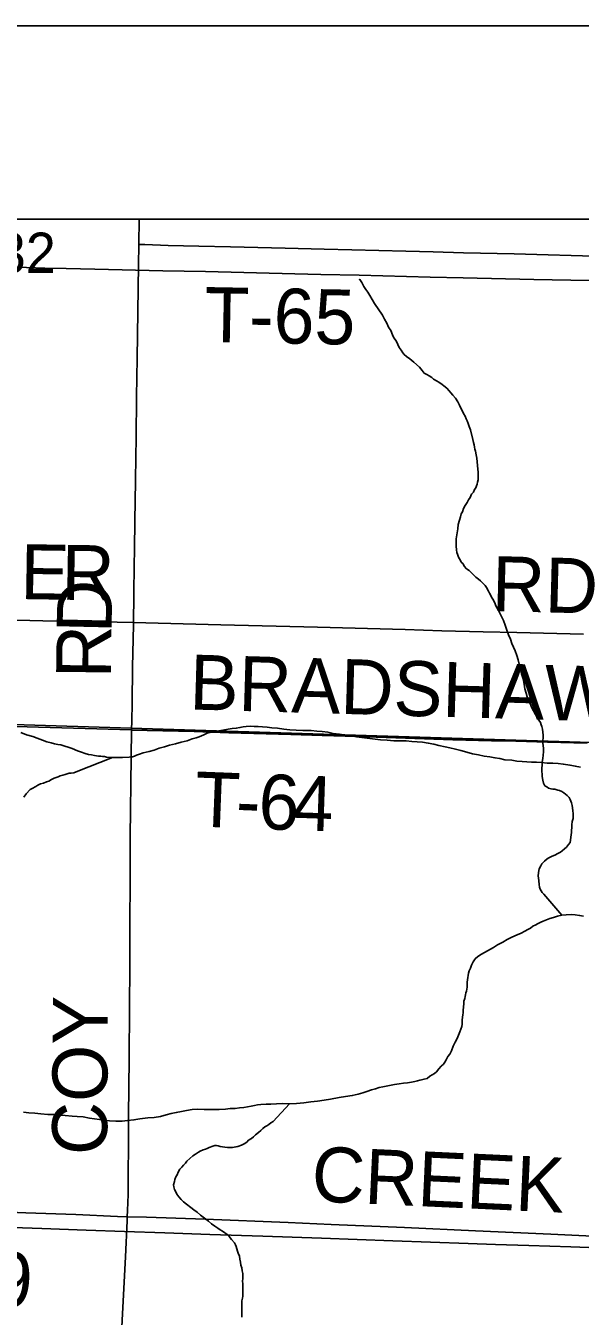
# Model space of a CAD drawing. Extents: x 2.4 to 73.1, y 4.5 to 25.6.
# Drawn here: x 43.812 to 44.099, y 24.338 to 25.005 of the extents above; entities that cross this region are included whole.
import ezdxf

# ---------------------------------------------------------------- set-up
doc = ezdxf.new("R2010")
doc.units = 0
for name, color, linetype in [('GM_X_County_Road', 7, 'Continuous'), ('GM_X_County_Road_Text', 7, 'Continuous'), ('GM_X_Interchange_Ramps', 7, 'Continuous'), ('GM_X_Minor_River', 7, 'Continuous'), ('GM_X_Section', 7, 'Continuous'), ('GM_X_Section_Text', 7, 'Continuous'), ('GM_X_Township', 7, 'Continuous'), ('GM_X_Township_Road', 7, 'Continuous'), ('GM_X_Township_Road_Text', 7, 'Continuous'), ('GM_X_US_Shield', 7, 'Continuous'), ('SH_Cut_Line', 7, 'Continuous'), ('SH_Data', 7, 'Continuous')]:
    doc.layers.add(name, color=color, linetype=linetype)

msp = doc.modelspace()

# ---------------------------------------------------------------- linework, layer by layer
at = {"layer": 'GM_X_County_Road'}
for points in [[(43.79009, 24.39234), (43.81183, 24.39158), (43.83763, 24.39065), (43.85935, 24.3897), (43.86429, 24.38956)], [(43.67911, 24.38566), (43.68693, 24.38705), (43.69061, 24.38748), (43.69462, 24.38771), (43.69957, 24.38775), (43.70951, 24.38754), (43.73125, 24.38671), (43.74648, 24.3862), (43.78996, 24.38451), (43.8201, 24.38351), (43.84309, 24.38263), (43.86297, 24.38194), (43.88378, 24.38119), (43.90708, 24.38035), (43.93443, 24.37951), (43.96487, 24.37841), (44.00175, 24.37712), (44.04068, 24.37576), (44.05496, 24.37523), (44.07206, 24.37468), (44.0938, 24.3739), (44.13543, 24.37248), (44.17551, 24.37109), (44.18536, 24.37079)], [(43.86429, 24.38956), (43.87426, 24.38927), (43.90471, 24.38824), (43.94757, 24.3865), (43.96976, 24.38555), (44.00781, 24.38402), (44.04445, 24.38229), (44.08358, 24.38058), (44.10531, 24.37956)]]:
    msp.add_lwpolyline(points, dxfattribs=at)
at = {"layer": 'GM_X_Interchange_Ramps'}
for points in [[(46.12189, 24.90511), (43.14223, 24.90511)], [(43.6201, 24.64823), (43.86646, 24.64124), (43.8988, 24.64058), (43.91682, 24.63998), (43.93609, 24.63947), (43.94883, 24.63899), (43.96499, 24.63848), (43.98301, 24.63799), (44.00818, 24.63717), (44.03273, 24.63638), (44.05266, 24.63583), (44.06537, 24.63557), (44.08162, 24.63503), (44.10218, 24.63456)]]:
    msp.add_lwpolyline(points, dxfattribs=at)
at = {"layer": 'GM_X_Minor_River'}
for points in [[(43.99862, 24.85148), (43.9975, 24.8534), (43.9964, 24.85551), (43.99231, 24.86165), (43.99101, 24.86358), (43.9899, 24.86568), (43.98879, 24.86741), (43.98785, 24.86876), (43.98674, 24.8703), (43.98619, 24.87144), (43.98563, 24.8724), (43.9847, 24.87394), (43.98451, 24.87394), (43.98452, 24.87413)], [(44.05435, 24.70713), (44.05342, 24.70867), (44.05287, 24.70982), (44.05232, 24.71097), (44.05176, 24.71192), (44.05121, 24.71288), (44.05029, 24.7148), (44.04954, 24.71576), (44.04861, 24.71672), (44.04711, 24.71827), (44.04617, 24.71904), (44.04467, 24.72021), (44.04129, 24.72349), (44.03979, 24.72447), (44.03867, 24.72581), (44.03812, 24.72696), (44.03718, 24.72793), (44.03663, 24.72908), (44.03588, 24.73004), (44.03552, 24.73099), (44.03515, 24.73195), (44.03479, 24.73291), (44.03462, 24.73424), (44.03446, 24.73614), (44.03449, 24.73804), (44.03452, 24.73994), (44.03493, 24.74202), (44.03536, 24.74506), (44.03558, 24.74733), (44.03619, 24.74961), (44.03679, 24.75131), (44.03719, 24.75282), (44.03778, 24.75395), (44.03838, 24.75565), (44.03916, 24.75716), (44.04014, 24.75866), (44.04092, 24.76017), (44.0417, 24.7613), (44.04249, 24.763), (44.04346, 24.76412), (44.04405, 24.76544), (44.04463, 24.76638), (44.04503, 24.76733), (44.04542, 24.76827), (44.04563, 24.76922), (44.04584, 24.77035), (44.04586, 24.77168), (44.04588, 24.77301), (44.0459, 24.77434), (44.04573, 24.77587), (44.04557, 24.77777), (44.04541, 24.77967), (44.04525, 24.78157), (44.0449, 24.78329), (44.04455, 24.78519), (44.04419, 24.78634), (44.04401, 24.78729), (44.04384, 24.78844), (44.04348, 24.78977), (44.04312, 24.7913), (44.04187, 24.79626), (44.04133, 24.79798), (44.04078, 24.79951), (44.04023, 24.80085), (44.03968, 24.80199), (44.03913, 24.80333), (44.03839, 24.80467), (44.03765, 24.80621), (44.03691, 24.80755), (44.03618, 24.80908), (44.03544, 24.8108), (44.03414, 24.81272), (44.03283, 24.81426), (44.03171, 24.81542), (44.03097, 24.81638), (44.02966, 24.81773), (44.02816, 24.81909), (44.02721, 24.81967), (44.02552, 24.82084), (44.02439, 24.82162), (44.02288, 24.8224), (44.02195, 24.82337), (44.02063, 24.82415), (44.01931, 24.82493), (44.01799, 24.82552), (44.01687, 24.82687), (44.01556, 24.8286), (44.01256, 24.83131), (44.0105, 24.83305), (44.0088, 24.83422), (44.00768, 24.83519), (44.00693, 24.83615), (44.006, 24.83749), (44.00507, 24.83884), (44.00434, 24.84037), (44.00342, 24.84229), (44.0023, 24.84382), (44.00156, 24.84536), (44.00065, 24.84765), (43.99953, 24.84938), (43.99862, 24.85148)], [(44.08927, 24.54545), (44.07993, 24.55624), (44.079, 24.5572), (44.07807, 24.55893), (44.07771, 24.55988), (44.07754, 24.56122), (44.07738, 24.56312), (44.07721, 24.56464), (44.07704, 24.56559), (44.07707, 24.56749), (44.07748, 24.56939), (44.07826, 24.57089), (44.07885, 24.57203), (44.0802, 24.57333), (44.08155, 24.57445), (44.08251, 24.57501), (44.08424, 24.57593), (44.08558, 24.57648), (44.08711, 24.57721), (44.08845, 24.57795), (44.08941, 24.5787), (44.09057, 24.57963), (44.09154, 24.58056), (44.0927, 24.58187), (44.09348, 24.583), (44.09411, 24.58698), (44.09413, 24.58812), (44.09415, 24.58926), (44.09436, 24.59078), (44.09438, 24.59211), (44.0946, 24.59381), (44.095, 24.59533), (44.09502, 24.59628), (44.09504, 24.59799), (44.09488, 24.59932), (44.09471, 24.60084), (44.09454, 24.60218), (44.09418, 24.60351), (44.09345, 24.60523), (44.09308, 24.60619), (44.09196, 24.60735), (44.09027, 24.6087), (44.08914, 24.60929), (44.088, 24.60988), (44.08706, 24.61009), (44.08554, 24.61049), (44.08459, 24.6105), (44.08364, 24.61071), (44.08232, 24.61111), (44.08138, 24.6117), (44.08043, 24.61228), (44.07969, 24.61362), (44.07934, 24.61515), (44.07916, 24.6161), (44.07899, 24.61724), (44.07901, 24.61838), (44.07884, 24.61972), (44.07887, 24.62143), (44.07908, 24.62294), (44.0791, 24.62446), (44.07932, 24.62636), (44.07954, 24.62807), (44.07976, 24.62977), (44.07979, 24.63148), (44.07962, 24.6332), (44.07945, 24.63434), (44.07952, 24.63852), (44.07935, 24.64004), (44.07918, 24.64156), (44.07882, 24.6429), (44.07846, 24.64385), (44.0781, 24.645), (44.07735, 24.64615), (44.07642, 24.6475), (44.0755, 24.64922), (44.07458, 24.65095), (44.07365, 24.65267), (44.07274, 24.65478), (44.07181, 24.6565), (44.07127, 24.65822), (44.07073, 24.66013), (44.07, 24.66242), (44.06966, 24.6649), (44.06913, 24.66756), (44.06841, 24.67024), (44.06788, 24.67271), (44.06716, 24.6752), (44.06663, 24.67748), (44.0659, 24.67959), (44.06499, 24.68207), (44.06426, 24.68398), (44.06334, 24.6859), (44.06261, 24.688), (44.06169, 24.69029), (44.06078, 24.69278), (44.05987, 24.69526), (44.05896, 24.69775), (44.05767, 24.70043), (44.05638, 24.70292), (44.05527, 24.70503), (44.05435, 24.70713)], [(43.80926, 24.63984), (43.8121, 24.63865), (43.81551, 24.63784), (43.81777, 24.63685), (43.82042, 24.63586), (43.82269, 24.63506), (43.82496, 24.63446), (43.82667, 24.63405), (43.82837, 24.63364), (43.82989, 24.63343)], [(43.82989, 24.63343), (43.83576, 24.63162), (43.83859, 24.63044), (43.84067, 24.62964), (43.84256, 24.62904), (43.84427, 24.62845), (43.84579, 24.62823), (43.8473, 24.62802), (43.84844, 24.62781), (43.84958, 24.6276), (43.85072, 24.62758), (43.85167, 24.62738), (43.85262, 24.62736), (43.85357, 24.62716), (43.85489, 24.62695), (43.8566, 24.62692), (43.85775, 24.6269), (43.85908, 24.62688), (43.86022, 24.62686), (43.86193, 24.62683), (43.86536, 24.62716), (43.86707, 24.62732), (43.86803, 24.62768), (43.86917, 24.62805), (43.8707, 24.62859), (43.87262, 24.62932), (43.87567, 24.63003), (43.87816, 24.63075), (43.88083, 24.63166), (43.88351, 24.63237), (43.88618, 24.63328), (43.88924, 24.63399), (43.89229, 24.63489), (43.89535, 24.6356), (43.89784, 24.63651), (43.89994, 24.63705), (43.90147, 24.6376), (43.90396, 24.6387), (43.90568, 24.63943), (43.90797, 24.63996), (43.91045, 24.64049), (43.91274, 24.64083), (43.91465, 24.64118), (43.91655, 24.64153), (43.91865, 24.64188), (43.92075, 24.64203), (43.92265, 24.64238), (43.92437, 24.64274), (43.92589, 24.6429), (43.92818, 24.64306), (43.93008, 24.64302), (43.93198, 24.64299), (43.93426, 24.64277), (43.93673, 24.64254), (43.9392, 24.64231), (43.94205, 24.64207), (43.94527, 24.64164), (43.9485, 24.64121), (43.95173, 24.64097), (43.95515, 24.64091), (43.95952, 24.64084), (43.96237, 24.64061), (43.96522, 24.64037), (43.96807, 24.63994), (43.97091, 24.63933), (43.97414, 24.6389), (43.97717, 24.63847), (43.98021, 24.63804), (43.98287, 24.63761), (43.99122, 24.63653), (43.99539, 24.63608), (43.99881, 24.63584), (44.00223, 24.63559), (44.00566, 24.63554), (44.0087, 24.63549), (44.01155, 24.63525), (44.0144, 24.63502), (44.01705, 24.63478), (44.02009, 24.63435), (44.02293, 24.63374), (44.02559, 24.63313), (44.02881, 24.6325), (44.03127, 24.63189), (44.03412, 24.63128), (44.03696, 24.63047), (44.03999, 24.62966), (44.04302, 24.62886), (44.04605, 24.62824), (44.04908, 24.62762), (44.05193, 24.62719), (44.05458, 24.62677), (44.05705, 24.62635), (44.0597, 24.62574), (44.06331, 24.62549), (44.06597, 24.62507), (44.06863, 24.62483), (44.0711, 24.6246), (44.07357, 24.62456), (44.07604, 24.62452), (44.0787, 24.62429), (44.08155, 24.62405)], [(43.8566, 24.62692), (43.83785, 24.61943), (43.8367, 24.61907), (43.83537, 24.6189), (43.83422, 24.61873), (43.83327, 24.61855), (43.83212, 24.61819), (43.83098, 24.61783), (43.82964, 24.61747), (43.82849, 24.61692), (43.82658, 24.61619), (43.82504, 24.61546), (43.8237, 24.61472), (43.82255, 24.61436), (43.82102, 24.61362), (43.81949, 24.61327), (43.81796, 24.61253), (43.817, 24.61197), (43.81508, 24.61087), (43.81412, 24.61031), (43.81199, 24.60807), (43.81083, 24.60637)], [(44.08155, 24.62405), (44.08459, 24.62401), (44.08725, 24.62377), (44.08991, 24.62354), (44.09351, 24.62291), (44.09617, 24.62249), (44.09882, 24.62188)], [(44.03785, 24.49269), (44.03805, 24.49383), (44.03807, 24.49497), (44.03809, 24.4963), (44.03831, 24.49781), (44.03853, 24.49971), (44.03855, 24.50104), (44.03895, 24.50236), (44.03916, 24.50331), (44.03936, 24.50426), (44.03956, 24.5052), (44.03996, 24.50615), (44.03998, 24.5071), (44.04018, 24.50823), (44.0402, 24.50937), (44.04022, 24.5107), (44.04043, 24.51203), (44.04064, 24.51317), (44.04066, 24.51431), (44.04087, 24.51544), (44.04127, 24.51658), (44.04186, 24.51809), (44.04246, 24.5196), (44.04324, 24.52129), (44.04441, 24.5228), (44.04576, 24.5241), (44.04768, 24.52521), (44.05382, 24.52872), (44.05593, 24.53002), (44.05862, 24.5315), (44.06092, 24.53279), (44.06341, 24.53408), (44.0661, 24.53518), (44.0682, 24.5361), (44.07012, 24.5372), (44.07165, 24.53794), (44.073, 24.53868), (44.07416, 24.5398), (44.07569, 24.54035), (44.07665, 24.5409), (44.07837, 24.54182), (44.07952, 24.54237), (44.08124, 24.54292), (44.08297, 24.54365), (44.08488, 24.54419), (44.08698, 24.54492), (44.08927, 24.54545), (44.09137, 24.5456), (44.09422, 24.54575), (44.09612, 24.54553), (44.0984, 24.5453), (44.10048, 24.54489)], [(43.81055, 24.44351), (43.81339, 24.44328), (43.81643, 24.44304), (43.81966, 24.4428), (43.82327, 24.44236), (43.82631, 24.44231), (43.82935, 24.44207), (43.8322, 24.44184), (43.83581, 24.44159), (43.83847, 24.44136), (43.84151, 24.44112), (43.84473, 24.4405), (43.85517, 24.43919), (43.8584, 24.43895), (43.86164, 24.43889), (43.86449, 24.43923), (43.86773, 24.43956), (43.87078, 24.44008), (43.87498, 24.44058), (43.87821, 24.44091), (43.88146, 24.44143), (43.88451, 24.44214), (43.88699, 24.44286), (43.88967, 24.44338), (43.89234, 24.44391), (43.89501, 24.44444), (43.89787, 24.44496), (43.90091, 24.4451), (43.90415, 24.44505), (43.90852, 24.44498), (43.91194, 24.44493), (43.91518, 24.44506), (43.91766, 24.44541), (43.92013, 24.44556), (43.92242, 24.4459), (43.9247, 24.44605), (43.92661, 24.4464), (43.92852, 24.44675), (43.93024, 24.4471), (43.93176, 24.44746), (43.93348, 24.44762), (43.93614, 24.44777), (43.93861, 24.44773), (43.94147, 24.44787), (43.94471, 24.44801), (43.94832, 24.44795), (43.95193, 24.44809), (43.95574, 24.4484), (43.95936, 24.44892), (43.96279, 24.44924), (43.96622, 24.44976), (43.96947, 24.45028), (43.97404, 24.45115), (43.97729, 24.45167), (43.98072, 24.45218), (43.98377, 24.4529), (43.98626, 24.45362), (43.98836, 24.45434), (43.99065, 24.45507), (43.99275, 24.4556), (43.99467, 24.45633), (43.99657, 24.45668), (44.00268, 24.45791), (44.00497, 24.45826), (44.00726, 24.4586), (44.00935, 24.45876), (44.01145, 24.4591), (44.01317, 24.45946), (44.0145, 24.45981), (44.01565, 24.46018), (44.0166, 24.46035), (44.01794, 24.46071), (44.01947, 24.46106), (44.02082, 24.46218), (44.02331, 24.46366), (44.02428, 24.46441), (44.02563, 24.46591), (44.0268, 24.46741), (44.02795, 24.46834), (44.02873, 24.46947), (44.02932, 24.4706), (44.0303, 24.47229), (44.03127, 24.47361), (44.03206, 24.4753), (44.03304, 24.47776), (44.03403, 24.47983), (44.03501, 24.48172), (44.0358, 24.48341), (44.03639, 24.48511), (44.03699, 24.48643), (44.03739, 24.48795), (44.0376, 24.48908), (44.03762, 24.49022), (44.03763, 24.49117), (44.03785, 24.49269)], [(43.94832, 24.44795), (43.9398, 24.43878), (43.93865, 24.43804), (43.9375, 24.4373), (43.93653, 24.43655), (43.93558, 24.436), (43.93442, 24.43507), (43.93345, 24.43413), (43.9323, 24.43301), (43.93076, 24.4319), (43.9296, 24.43077), (43.92863, 24.43003), (43.9271, 24.42911), (43.92613, 24.42817), (43.92479, 24.42724), (43.92344, 24.4265), (43.92153, 24.42577), (43.92058, 24.4256), (43.91962, 24.42543), (43.91867, 24.42525), (43.91772, 24.42527), (43.9162, 24.42529), (43.91487, 24.4255), (43.91354, 24.42571), (43.9124, 24.42592), (43.91145, 24.42613), (43.91051, 24.42633), (43.90956, 24.42635), (43.9086, 24.42598), (43.90669, 24.42525), (43.90573, 24.42489), (43.90477, 24.42452), (43.90363, 24.42416), (43.90209, 24.42343), (43.90113, 24.42287), (43.8996, 24.42195), (43.89825, 24.42102), (43.89671, 24.41971), (43.89516, 24.41822), (43.89439, 24.41728), (43.89342, 24.41616), (43.89264, 24.41522), (43.89148, 24.4141), (43.8907, 24.41259), (43.89011, 24.41127), (43.88952, 24.41014), (43.88893, 24.40882), (43.88872, 24.40768), (43.88831, 24.40598), (43.88849, 24.40503), (43.88885, 24.40369), (43.8894, 24.40235), (43.88995, 24.4012), (43.89107, 24.39985), (43.89219, 24.39851), (43.8935, 24.39716), (43.89876, 24.39308), (43.90045, 24.39191), (43.90214, 24.39037), (43.90421, 24.38881), (43.90628, 24.38726), (43.90797, 24.3859), (43.90966, 24.38474), (43.91116, 24.38357), (43.91248, 24.38279), (43.91361, 24.38201), (43.91474, 24.38124), (43.91587, 24.38046), (43.91681, 24.37968), (43.91755, 24.37872), (43.9183, 24.37776), (43.91979, 24.37603), (43.92035, 24.37507), (43.92071, 24.37411), (43.92107, 24.37296), (43.92144, 24.37182), (43.9218, 24.37067), (43.92235, 24.36914), (43.92251, 24.36762), (43.92287, 24.3661), (43.92303, 24.36457), (43.92358, 24.36305), (43.92375, 24.36152), (43.92411, 24.36019), (43.92409, 24.35886), (43.92406, 24.35753), (43.92404, 24.3562), (43.92421, 24.35487), (43.92418, 24.35297), (43.92416, 24.35145), (43.92414, 24.35012), (43.92411, 24.34841), (43.9239, 24.34746), (43.92369, 24.34613), (43.92367, 24.34481), (43.92365, 24.3431), (43.92361, 24.34101), (43.92359, 24.3393), (43.92356, 24.33759)]]:
    msp.add_lwpolyline(points, dxfattribs=at)
at = {"layer": 'GM_X_Section'}
msp.add_lwpolyline([(44.11532, 24.6344), (44.10241, 24.12867), (43.63513, 24.14828), (43.63939, 24.64909)], close=True, dxfattribs=at)
at = {"layer": 'GM_X_Township'}
msp.add_lwpolyline([(43.6201, 24.64823), (43.86646, 24.64124), (43.8988, 24.64058), (43.91682, 24.63998), (43.93609, 24.63947), (43.94883, 24.63899), (43.96499, 24.63848), (43.98301, 24.63799), (44.00818, 24.63717), (44.03273, 24.63638), (44.05266, 24.63583), (44.06537, 24.63557), (44.08162, 24.63503), (44.10218, 24.63456)], dxfattribs=at)
at = {"layer": 'GM_X_Township_Road'}
msp.add_line((43.87029, 24.89214), (43.87048, 24.90511), dxfattribs=at)
for points in [[(43.86657, 24.64096), (43.86669, 24.64605), (43.86682, 24.65458), (43.86706, 24.67385), (43.86749, 24.69529), (43.86767, 24.71208), (43.86787, 24.72575), (43.86805, 24.73477), (43.86819, 24.74906), (43.86855, 24.76989), (43.86872, 24.78237), (43.86887, 24.79195), (43.86906, 24.8134), (43.86942, 24.83327), (43.87013, 24.88147), (43.87029, 24.89214)], [(43.87029, 24.89214), (43.8734, 24.89204), (43.88552, 24.89163), (43.90136, 24.8912), (43.91783, 24.89087), (43.94611, 24.89019), (43.9663, 24.88958), (43.9806, 24.88927), (44.00856, 24.88856), (44.02254, 24.88821), (44.03839, 24.88781), (44.06449, 24.88719), (44.11172, 24.88595)], [(43.68845, 24.88346), (43.69805, 24.8832), (43.71855, 24.88251), (43.7428, 24.88193), (43.75554, 24.88156), (43.77761, 24.881), (43.79502, 24.88054), (43.81211, 24.88017), (43.82175, 24.87987), (43.83263, 24.87969), (43.84754, 24.87931), (43.88267, 24.87852), (43.90474, 24.87806), (43.95106, 24.87696), (43.96442, 24.87659), (43.98432, 24.87616), (44.02099, 24.87526), (44.03809, 24.87485), (44.07477, 24.87405), (44.10337, 24.87343)], [(43.6852, 24.70989), (43.68761, 24.70938), (43.68913, 24.70907), (43.70668, 24.70496), (43.71819, 24.70231), (43.72671, 24.70055), (43.73163, 24.69978), (43.73595, 24.6993), (43.74215, 24.69892), (43.74868, 24.69878), (43.75954, 24.69881), (43.77379, 24.69856), (43.78653, 24.69828), (43.8002, 24.69806), (43.82071, 24.69762), (43.84247, 24.69729), (43.86732, 24.69666), (43.91269, 24.6955), (43.96271, 24.69428), (44.00807, 24.69299), (44.02703, 24.69245), (44.04846, 24.69186), (44.06587, 24.69146), (44.10036, 24.69058)], [(43.8656, 24.5196), (43.86561, 24.5226), (43.86562, 24.54157), (43.86583, 24.5627), (43.86583, 24.58602), (43.86641, 24.62705), (43.86657, 24.64096)], [(43.86657, 24.64096), (43.89892, 24.64031), (43.91694, 24.63971), (43.93621, 24.63919), (43.94895, 24.63872), (43.9651, 24.63821), (43.98313, 24.63771), (44.0083, 24.63689), (44.03285, 24.63611), (44.05278, 24.63556), (44.06548, 24.63529), (44.08174, 24.63476), (44.1023, 24.63428)], [(43.86475, 24.40405), (43.86484, 24.41101), (43.8649, 24.42686), (43.86502, 24.44209), (43.86514, 24.45608), (43.86525, 24.47163), (43.86556, 24.49711), (43.8656, 24.5196)], [(43.86429, 24.38956), (43.86443, 24.39268), (43.86471, 24.40107), (43.86475, 24.40405)], [(43.85262, 24.13916), (43.8526, 24.14179), (43.85341, 24.16541), (43.85444, 24.18745), (43.85497, 24.19894), (43.85639, 24.22782), (43.85874, 24.27532), (43.86005, 24.30171), (43.86069, 24.31599), (43.86188, 24.33928), (43.86268, 24.35573), (43.86338, 24.36877), (43.86419, 24.38741), (43.86429, 24.38956)]]:
    msp.add_lwpolyline(points, dxfattribs=at)
at = {"layer": 'GM_X_US_Shield'}
msp.add_lwpolyline([(44.12326, 24.90511), (43.61642, 24.90511), (43.61192, 24.64991), (43.63939, 24.64909), (44.11532, 24.6344), (44.11948, 24.63412)], close=True, dxfattribs=at)
at = {"layer": 'SH_Cut_Line'}
msp.add_lwpolyline([(48.75853, 24.90511), (41.95853, 24.90511)], dxfattribs=at)
at = {"layer": 'SH_Data'}
for p, q in [((41.85853, 25.00511), (48.85853, 25.00511)), ((41.95853, 24.90511), (48.75853, 24.90511))]:
    msp.add_line(p, q, dxfattribs=at)

# ---------------------------------------------------------------- texts
at = {"layer": 'GM_X_County_Road_Text'}
for s, rotation, p in [('CREEK', 357.36965, (43.9593, 24.3976)), ('C-59', 357.59979, (43.7325, 24.34586))]:
    msp.add_text(s, height=0.028409, rotation=rotation, dxfattribs=at).set_placement(p)
at = {"layer": 'GM_X_Section_Text'}
msp.add_text('32', height=0.020928, rotation=0.00001, dxfattribs=at).set_placement((43.79624, 24.87729))
at = {"layer": 'GM_X_Township_Road_Text'}
for s, height, rotation, p in [('T-65', 0.028409, 358.93981, (43.90401, 24.84171)), ('E', 0.02841, 359.11283, (43.80886, 24.70881)), ('R', 0.02841, 359.1101, (43.8301, 24.70848)), ('RD', 0.028409, 358.51746, (44.05274, 24.70266)), ('D', 0.02841, 88.6958, (43.85612, 24.69101)), ('R', 0.02841, 89.45746, (43.8559, 24.66778)), ('BRADSHAW', 0.028409, 358.33205, (43.89628, 24.65176)), ('T', 0.02841, 357.77525, (43.8989, 24.59132)), ('6', 0.02841, 357.83069, (43.93183, 24.59004)), ('4', 0.02841, 358.11895, (43.94947, 24.58937)), ('-', 0.02841, 357.77926, (43.92014, 24.59049)), ('COY', 0.028409, 89.6761, (43.85381, 24.42138))]:
    msp.add_text(s, height=height, rotation=rotation, dxfattribs=at).set_placement(p)

doc.saveas('drawing.dxf')
